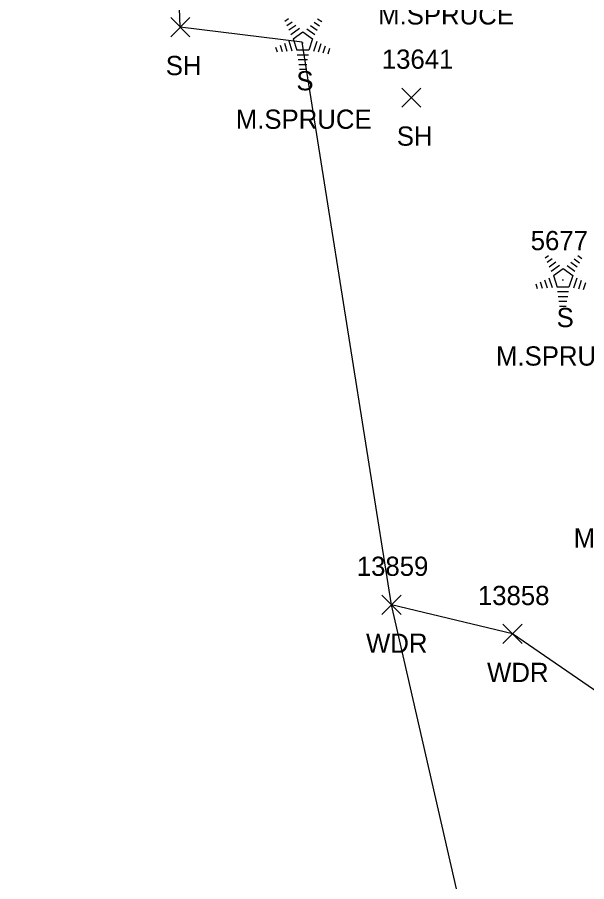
# Model space of a CAD drawing. Extents: x 1439173 to 1457902, y 641926 to 659889.
# Drawn here: x 1446703.2 to 1446762.4, y 651949.2 to 652039.1 of the extents above; entities that cross this region are included whole.
import ezdxf

# ---------------------------------------------------------------- set-up
doc = ezdxf.new("R2010")
doc.units = 0
for name, color, linetype in [('L_A', 7, 'Continuous'), ('L_C', 7, 'Continuous'), ('L_I', 7, 'Continuous'), ('L_TIC', 7, 'Continuous'), ('LAWA', 7, 'Continuous'), ('LSOGP', 7, 'Continuous'), ('LTC', 7, 'Continuous')]:
    doc.layers.add(name, color=color, linetype=linetype)

msp = doc.modelspace()

# ---------------------------------------------------------------- linework, layer by layer
at = {"layer": 'L_TIC'}
for points in [[(1446719.183, 652037.048), (1446721.183, 652039.048)], [(1446721.183, 652037.048), (1446719.183, 652039.048)], [(1446743.191, 652029.711), (1446745.191, 652031.711)], [(1446745.191, 652029.711), (1446743.191, 652031.711)], [(1446741.119, 651976.983), (1446743.119, 651978.983)], [(1446743.119, 651976.983), (1446741.119, 651978.983)], [(1446753.697, 651973.947), (1446755.697, 651975.947)], [(1446755.697, 651973.947), (1446753.697, 651975.947)]]:
    msp.add_lwpolyline(points, dxfattribs=at)
at = {"layer": 'LAWA'}
msp.add_lwpolyline([(1446798.985, 651956.034), (1446794.682, 651953.734), (1446783.823, 651954.924), (1446754.697, 651974.947), (1446742.119, 651977.983)], dxfattribs=at)
at = {"layer": 'LSOGP'}
msp.add_lwpolyline([(1446778.753, 651785.609), (1446778.16, 651819.846), (1446758.887, 651864.093), (1446753.248, 651904.487), (1446749.909, 651943.892), (1446742.119, 651977.979), (1446732.861, 652036.471), (1446720.184, 652038.05), (1446719.485, 652057.829), (1446682.725, 652080.213), (1446665.901, 652114.291), (1446671.978, 652142.385), (1446668.359, 652149.774), (1446664.295, 652162.854), (1446652.062, 652192.994), (1446638.211, 652235.066), (1446636.451, 652267.725), (1446625.306, 652279.043), (1446618.053, 652298.923), (1446596.786, 652325.258), (1446593.675, 652356.674), (1446584.253, 652368.128), (1446576.956, 652380.747)], dxfattribs=at)
at = {"layer": 'LTC'}
for p, q in [((1446731.054, 652038.676), (1446731.409, 652038.934)), ((1446734.453, 652038.917), (1446734.872, 652038.612)), ((1446731.264, 652038.211), (1446731.793, 652038.595)), ((1446731.473, 652037.745), (1446732.177, 652038.256)), ((1446731.683, 652037.279), (1446732.561, 652037.917)), ((1446733.339, 652037.872), (1446734.149, 652037.283)), ((1446733.711, 652038.22), (1446734.39, 652037.726)), ((1446734.081, 652038.568), (1446734.631, 652038.169)), ((1446731.908, 652036.824), (1446732.919, 652037.559)), ((1446732.919, 652037.559), (1446733.916, 652036.834)), ((1446730.542, 652036.172), (1446730.754, 652035.52)), ((1446730.998, 652036.389), (1446731.269, 652035.553)), ((1446731.453, 652036.605), (1446731.784, 652035.586)), ((1446731.908, 652036.824), (1446732.295, 652035.631)), ((1446733.916, 652036.834), (1446733.525, 652035.631)), ((1446734.354, 652036.563), (1446734.016, 652035.523)), ((1446734.798, 652036.312), (1446734.511, 652035.428)), ((1446735.243, 652036.062), (1446735.006, 652035.333)), ((1446730.087, 652035.955), (1446730.239, 652035.487)), ((1446733.525, 652035.631), (1446732.295, 652035.631)), ((1446733.487, 652035.131), (1446732.342, 652035.131)), ((1446735.687, 652035.812), (1446735.501, 652035.238)), ((1446733.403, 652034.631), (1446732.415, 652034.631)), ((1446733.319, 652034.131), (1446732.488, 652034.131)), ((1446733.236, 652033.631), (1446732.561, 652033.631)), ((1446758.094, 652014.056), (1446758.449, 652014.313)), ((1446758.304, 652013.59), (1446758.833, 652013.974)), ((1446758.513, 652013.124), (1446759.217, 652013.636)), ((1446760.75, 652013.599), (1446761.43, 652013.106)), ((1446761.121, 652013.948), (1446761.671, 652013.548)), ((1446761.492, 652014.296), (1446761.912, 652013.991)), ((1446758.723, 652012.658), (1446759.601, 652013.296)), ((1446758.947, 652012.203), (1446759.959, 652012.938)), ((1446759.959, 652012.938), (1446760.956, 652012.213)), ((1446760.379, 652013.251), (1446761.189, 652012.662)), ((1446758.037, 652011.768), (1446758.309, 652010.933)), ((1446758.493, 652011.984), (1446758.824, 652010.965)), ((1446758.947, 652012.203), (1446759.335, 652011.01)), ((1446760.956, 652012.213), (1446760.565, 652011.01)), ((1446761.394, 652011.942), (1446761.056, 652010.903)), ((1446757.127, 652011.335), (1446757.279, 652010.867)), ((1446757.582, 652011.551), (1446757.794, 652010.9)), ((1446760.565, 652011.01), (1446759.335, 652011.01)), ((1446761.838, 652011.692), (1446761.551, 652010.807)), ((1446762.283, 652011.442), (1446762.046, 652010.712)), ((1446760.527, 652010.51), (1446759.382, 652010.51)), ((1446760.443, 652010.01), (1446759.455, 652010.01)), ((1446760.359, 652009.51), (1446759.527, 652009.51)), ((1446760.275, 652009.01), (1446759.6, 652009.01))]:
    msp.add_line(p, q, dxfattribs=at)

# ---------------------------------------------------------------- texts
at = {"layer": 'L_A'}
for s, p in [('SH', (1446718.671, 652033.048)), ('S', (1446732.245, 652031.468)), ('SH', (1446742.679, 652025.711)), ('S', (1446759.285, 652006.847)), ('WDR', (1446739.481, 651972.983)), ('WDR', (1446752.059, 651969.947))]:
    msp.add_text(s, height=2, dxfattribs=at).set_placement(p)
at = {"layer": 'L_C'}
for p in [(1446740.737, 652038.314), (1446725.946, 652027.468), (1446752.986, 652002.847), (1446761.056, 651983.932)]:
    msp.add_text('M.SPRUCE', height=2, dxfattribs=at).set_placement(p)
at = {"layer": 'L_I'}
for s, p in [('13641', (1446741.12, 652033.711)), ('5677', (1446756.592, 652014.847)), ('13859', (1446738.52, 651980.983)), ('13858', (1446751.106, 651977.947))]:
    msp.add_text(s, height=2, dxfattribs=at).set_placement(p)
at = {"layer": 'LTC'}
for p in [(1446732.802, 652036.572), (1446759.842, 652011.951)]:
    msp.add_text('.', height=1.037, rotation=270, dxfattribs=at).set_placement(p)

doc.saveas('drawing.dxf')
